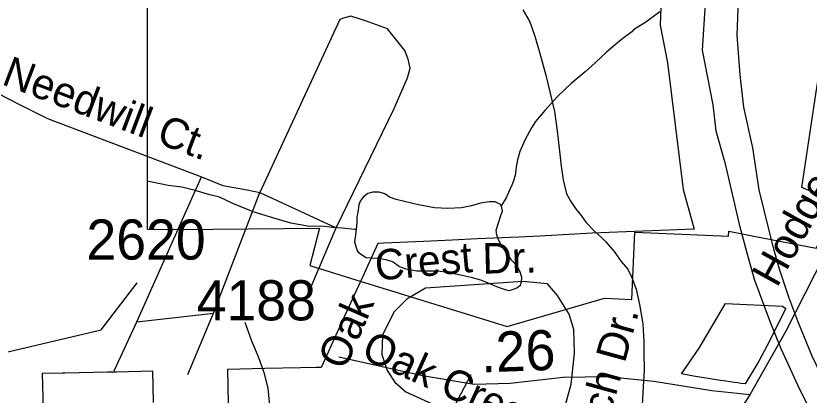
# Model space of a CAD drawing. Extents: x 2169602 to 2449496, y 721995 to 810662.
# Drawn here: x 2381705 to 2384178, y 805882 to 807063 of the extents above; entities that cross this region are included whole.
import ezdxf

# ---------------------------------------------------------------- set-up
doc = ezdxf.new("R2010")
doc.units = 0
doc.layers.add('Default', color=7, linetype='Continuous')

msp = doc.modelspace()

# ---------------------------------------------------------------- linework, layer by layer
at = {"layer": 'Default'}
for p, q in [((2382114, 807718.1), (2382114, 806398.8)), ((2382114, 807718.1), (2382114, 806398.8)), ((2381454.4, 806921), (2381716.7, 806787.4)), ((2382082.6, 806109.5), (2382284.3, 806561.4)), ((2382320.7, 806136.6), (2382466, 806512.6)), ((2382466, 806512.6), (2382703.3, 806402.8)), ((2382609, 806180.7), (2382703.3, 806402.8)), ((2382082.6, 806109.5), (2382320.7, 806136.6)), ((2382241, 805946.2), (2382320.7, 806136.6)), ((2382011.7, 805956.9), (2382082.6, 806109.5))]:
    msp.add_line(p, q, dxfattribs=at)
for points in [[(2383947.5, 809547.1), (2383944.5, 809322.8), (2383957.2, 809084.2), (2383931.5, 808440.9), (2383913.7, 808022.1), (2383896.4, 807778.6), (2383866.8, 807297.2), (2383844.6, 806956.6), (2383877.9, 806786.2), (2383887.8, 806704.8), (2383915.5, 806606.3), (2383962, 806404.8)], [(2384053.9, 809555.7), (2384060.5, 809128), (2384051.6, 808834.8), (2384030.5, 808291), (2383991.6, 807815.1), (2383967.4, 807460.5), (2383959.9, 807193.7), (2383953.2, 807003.5), (2383961.8, 806880), (2383974.1, 806778.8), (2384001.5, 806651.6), (2384021.9, 806521.5), (2384050.4, 806403.3)], [(2385004.5, 807863.4), (2384884.7, 807651.9), (2384599, 807069.7), (2384315.4, 806493.7), (2384106.2, 806081.2), (2383993.7, 805882.2)], [(2383728.9, 807438.9), (2383713.7, 807034.5), (2383736.4, 806916.5), (2383785.2, 806522.6), (2383819.7, 806398.6), (2383501.9, 806385.8), (2383339.2, 806377), (2383272.9, 806374), (2383221.4, 806371.7), (2383143.4, 806368.1), (2383065.7, 806364.6), (2382975.7, 806360.5), (2382852.7, 806354.9), (2382833.9, 806354.1), (2382785.4, 806248.7), (2382742.4, 806154.9), (2382697.7, 806057.3), (2382668.9, 805994.9), (2382656.9, 805968.2), (2382641.2, 805967.8), (2382592.9, 805966.7), (2382481.2, 805964.2), (2382365.2, 805961.6), (2382366.9, 805854.1)], [(2383728.9, 807438.9), (2383713.7, 807034.5), (2383736.4, 806916.5), (2383785.2, 806522.6), (2383819.7, 806398.6), (2383501.9, 806385.8), (2383339.2, 806377), (2383272.9, 806374), (2383221.4, 806371.7), (2383143.4, 806368.1), (2383065.7, 806364.6), (2382975.7, 806360.5), (2382852.7, 806354.9), (2382833.9, 806354.1), (2382785.4, 806248.7), (2382742.4, 806154.9), (2382697.7, 806057.3), (2382668.9, 805994.9), (2382656.9, 805968.2), (2382641.2, 805967.8), (2382592.9, 805966.7), (2382481.2, 805964.2), (2382365.2, 805961.6), (2382366.9, 805854.1)], [(2382114, 806398.8), (2382207.5, 806398.1), (2382652, 806401.4), (2382621.5, 806285.2), (2382764.5, 806241.1), (2382916.7, 806194), (2383065.7, 806148), (2383237, 806095.1), (2383375.7, 806135.6), (2383540, 806183.5), (2383626, 806179.7), (2383635, 806389.4), (2383926.5, 806376.7), (2383927.5, 806392.4), (2384005.5, 806377.2), (2384200.7, 806339.1), (2384243.7, 806424.6), (2384270.5, 806478.4), (2384155.7, 806528.7), (2384198.7, 806819.7), (2384234.7, 807043.6), (2384250.5, 807140.1)], [(2382114, 806398.8), (2382207.5, 806398.1), (2382652, 806401.4), (2382621.5, 806285.2), (2382764.5, 806241.1), (2382916.7, 806194), (2383065.7, 806148), (2383237, 806095.1), (2383375.7, 806135.6), (2383540, 806183.5), (2383626, 806179.7), (2383635, 806389.4), (2383926.5, 806376.7), (2383927.5, 806392.4), (2384005.5, 806377.2), (2384200.7, 806339.1), (2384243.7, 806424.6), (2384270.5, 806478.4), (2384155.7, 806528.7), (2384198.7, 806819.7), (2384234.7, 807043.6), (2384250.5, 807140.1)], [(2383713.2, 807076), (2383669.1, 807043.7), (2383631.1, 807019.4), (2383625.4, 807013.4), (2383593.8, 806989.3), (2383547.9, 806951.3), (2383511.6, 806917), (2383480.2, 806888.9), (2383436.3, 806852.6), (2383394.3, 806812.6), (2383354.7, 806768.4), (2383324.8, 806734.4), (2383312.9, 806714.2), (2383293.4, 806678.3), (2383276.8, 806640.2), (2383269.4, 806614.2), (2383265.3, 806592.1), (2383261.4, 806565.9), (2383255.7, 806546.1), (2383251.4, 806536.1), (2383245.6, 806522), (2383234.2, 806495.8), (2383223.7, 806479.9), (2383217.8, 806471.8)], [(2383285.3, 807082), (2383307.4, 807044.2), (2383323.4, 807000.4), (2383337.6, 806950.3), (2383357.9, 806878.3), (2383370.2, 806826.6), (2383384.5, 806764.8), (2383392.7, 806704.7), (2383399.1, 806650.7), (2383405, 806594.6), (2383411.2, 806552.6), (2383421.4, 806508.9), (2383435.6, 806484.9), (2383449.7, 806462.8), (2383467.8, 806441), (2383481.9, 806421), (2383508, 806393.2), (2383532, 806371.3), (2383544.3, 806359.3), (2383570.3, 806329.4), (2383592.3, 806297.7), (2383612.6, 806273.6), (2383624.2, 806249.8), (2383638.8, 806211.9), (2383649.1, 806163.8), (2383659.5, 806103.8), (2383663.4, 806048), (2383663.2, 806011.9), (2383664, 805959.9), (2383660.3, 805889.9), (2383656.2, 805832.1)], [(2382703.3, 806402.8), (2382884.5, 806775), (2382926.3, 806870.2), (2382934.9, 806900), (2382928, 806928.3), (2382918, 806955), (2382863.7, 807022.6), (2382795, 807048.1), (2382749.6, 807062.5), (2382726.3, 807055.8), (2382715.3, 807051.4), (2382466, 806512.6)], [(2381716.7, 806787.4), (2381803.4, 806743.2), (2382284.3, 806561.4)], [(2382766.4, 806397.8), (2382760.5, 806397.9), (2382722.3, 806401.6), (2382692.6, 806403.7), (2382658.4, 806407.6), (2382620.4, 806407.3), (2382562.2, 806416.9), (2382496.2, 806436.6), (2382444.5, 806452.6), (2382382, 806478.3), (2382340.3, 806497.9), (2382310.2, 806505.8), (2382264.1, 806519.6), (2382222.2, 806529.6), (2382180.2, 806535.2), (2382130.2, 806545.2), (2382117.6, 806547), (2382114, 806549.1)], [(2382284.3, 806561.4), (2382350.7, 806534.8), (2382426.1, 806521.5), (2382466, 806512.6)], [(2383217.8, 806471.8), (2383215.9, 806475.8), (2383199.7, 806483.9), (2383181.9, 806483.8), (2383153.6, 806479.5), (2383125.9, 806471.6), (2383094.3, 806465.4), (2383052.3, 806463.2), (2383010, 806465.2), (2382960.2, 806474.7), (2382942.2, 806478.7), (2382890.3, 806490.6), (2382869.8, 806498.1), (2382855.8, 806508.4), (2382837.6, 806514.4), (2382825.7, 806514.1), (2382818.1, 806514.1), (2382802.1, 806510), (2382788.2, 806497.9), (2382778.1, 806486), (2382774, 806474.1), (2382772.2, 806457.7), (2382768.1, 806436.1), (2382768.5, 806419.8), (2382766.4, 806397.8)], [(2382766.4, 806397.8), (2382762.5, 806374), (2382760.5, 806359.7), (2382762.5, 806351.7), (2382766.6, 806338.1), (2382768.7, 806332.2), (2382772.8, 806325.8), (2382796.8, 806310), (2382834.7, 806308.3), (2382858.7, 806304.3), (2382880.9, 806296.5), (2382901.2, 806282.5), (2382921, 806274.6), (2382954.9, 806268.7), (2382980.7, 806268.8), (2383020.9, 806269.3), (2383050.8, 806265.1), (2383096.8, 806255.3), (2383125.1, 806249.4), (2383157.1, 806239.7), (2383189, 806225.9), (2383209.1, 806218), (2383227.2, 806212), (2383240.9, 806207.9), (2383246.9, 806208.3), (2383256.9, 806212), (2383267, 806216.1), (2383278.9, 806224.1), (2383281.1, 806234.3), (2383283, 806248.2), (2383277, 806266.2), (2383267.2, 806285.9), (2383250.8, 806302.2), (2383242.4, 806316), (2383220.6, 806346.1), (2383210.4, 806363.9), (2383204.6, 806379.8), (2383202.6, 806395.9), (2383210.4, 806421.9), (2383215.9, 806438.1), (2383221.9, 806455.9), (2383220.2, 806465.8), (2383217.8, 806471.8)], [(2383961.8, 806405.8), (2383982.7, 806329), (2384007.1, 806242.6), (2384057.3, 806108.8), (2384089.7, 806026.5), (2384148.2, 805900.5), (2384256.4, 805686.6), (2384332.9, 805535.8), (2384402.9, 805414.9), (2384944.7, 804405.1), (2385072.9, 804162), (2385255.5, 803822.6), (2385747.1, 802900.6), (2385849.9, 802706.5), (2386042.8, 802338.9), (2386119.1, 802188.7), (2386167.8, 802085.7), (2386258.4, 801870.4), (2386333.3, 801670.7), (2386395.8, 801477.2), (2386432.1, 801360.6)], [(2384049.5, 806406.9), (2384066.9, 806337.3), (2384084.8, 806275), (2384114.4, 806188.4), (2384141.9, 806113.5), (2384187.1, 806004.1), (2384265, 805841.8), (2384385.9, 805613.2), (2384419.1, 805550.3), (2384480.4, 805439.4), (2384619.6, 805179.4), (2384772.1, 804896.4), (2384943.6, 804577.9), (2385033.5, 804411.9), (2385155.2, 804184.9), (2385473.7, 803595.9), (2385586.2, 803395.7), (2385671.6, 803233.9), (2385821.6, 802957.1), (2385952.4, 802715.6), (2386099.6, 802442.3), (2386165.1, 802315.3)], [(2381244.4, 805365.7), (2381264.4, 805918.6), (2381970.5, 806085.1), (2382083.7, 806231.6)], [(2383370.4, 805695.6), (2383407.1, 805809.4), (2383436.5, 805915.9), (2383447.2, 806011.4), (2383445.1, 806086.5), (2383430.1, 806133.7), (2383393.6, 806191.6), (2383363, 806228.1), (2383285.9, 806235.4), (2382981.9, 806215.2), (2382924, 806180.9), (2382883.3, 806140.1), (2382848, 806068.3), (2382845.9, 806008.2), (2382863.1, 805958.8), (2382886.6, 805922.3), (2382921, 805892.3)], [(2384022, 805987.1), (2383979.2, 805916.7), (2383965.2, 805918.1), (2383955.7, 805920.1), (2383945.7, 805921.1), (2383919, 805925.3), (2383901.5, 805927.7), (2383818.2, 805941.1), (2383780.5, 805947.7), (2383835.7, 806028.3), (2383917.2, 806166.6), (2384095.2, 806158.6), (2384105.5, 806151.3), (2384046.7, 806034.6), (2384022, 805987.1)], [(2384022, 805987.1), (2383979.2, 805916.7), (2383965.2, 805918.1), (2383955.7, 805920.1), (2383945.7, 805921.1), (2383919, 805925.3), (2383901.5, 805927.7), (2383818.2, 805941.1), (2383780.5, 805947.7), (2383835.7, 806028.3), (2383917.2, 806166.6), (2384095.2, 806158.6), (2384105.5, 806151.3), (2384046.7, 806034.6), (2384022, 805987.1)], [(2382418.6, 806109.4), (2382439.3, 806051), (2382460.3, 806001.7), (2382478, 805952.3), (2382490.7, 805902.9), (2382497, 805838.3), (2382498.2, 805749.7), (2382497, 805685.1), (2382509.7, 805587.6), (2382526.6, 805510.5)], [(2383993.7, 805882.2), (2383874.9, 805894.8), (2383693.9, 805924.1), (2383548.4, 805938.8), (2383411.9, 805936.7), (2383246.5, 805917.8), (2383133.5, 805914.7), (2382972.4, 805941.9), (2382711.8, 805999.5)], [(2382134.4, 805858.9), (2382131.7, 805956.3), (2382018.9, 805953.5), (2381990.2, 805952.8), (2381946.7, 805951.8), (2381901.9, 805951.1), (2381857.2, 805950.4), (2381850.4, 805950.3), (2381787.4, 805949.4), (2381790.4, 805837.6)], [(2382134.4, 805858.9), (2382131.7, 805956.3), (2382018.9, 805953.5), (2381990.2, 805952.8), (2381946.7, 805951.8), (2381901.9, 805951.1), (2381857.2, 805950.4), (2381850.4, 805950.3), (2381787.4, 805949.4), (2381790.4, 805837.6)], [(2383062.5, 805827.9), (2383124.7, 805945.9)], [(2382921, 805892.3), (2383062.5, 805827.9), (2383370.4, 805695.6)], [(2383993.7, 805882.2), (2383914.9, 805761.5), (2383735, 805539.5), (2383555.1, 805326.4), (2383483, 805239.5)]]:
    msp.add_lwpolyline(points, dxfattribs=at)

# ---------------------------------------------------------------- texts
for s, height, rotation, p in [('Needwill Ct.', 95, 339.2897, (2381657.2, 806851.1)), ('Hodge', 95, 61.0118, (2384078.3, 806213.7)), ('Crest', 95, 5.1538, (2382829, 806238.2)), ('Dr.', 95, 1.3975, (2383160.6, 806259.9)), ('Oak', 95, 66.4299, (2382730.7, 805956)), ('Riverbirch Dr.', 95, 74.5811, (2383442, 805393.6)), ('.26', 125, 2.0965, (2383156.8, 805952.2)), ('Oak Crest  ', 95, 335.5237, (2382777.7, 805998.9))]:
    msp.add_text(s, height=height, rotation=rotation, dxfattribs=at).set_placement(p)
for s, p in [('2620', (2381925, 806303.9)), ('4188', (2382268.6, 806114.5))]:
    msp.add_text(s, height=125, dxfattribs=at).set_placement(p)

doc.saveas('drawing.dxf')
